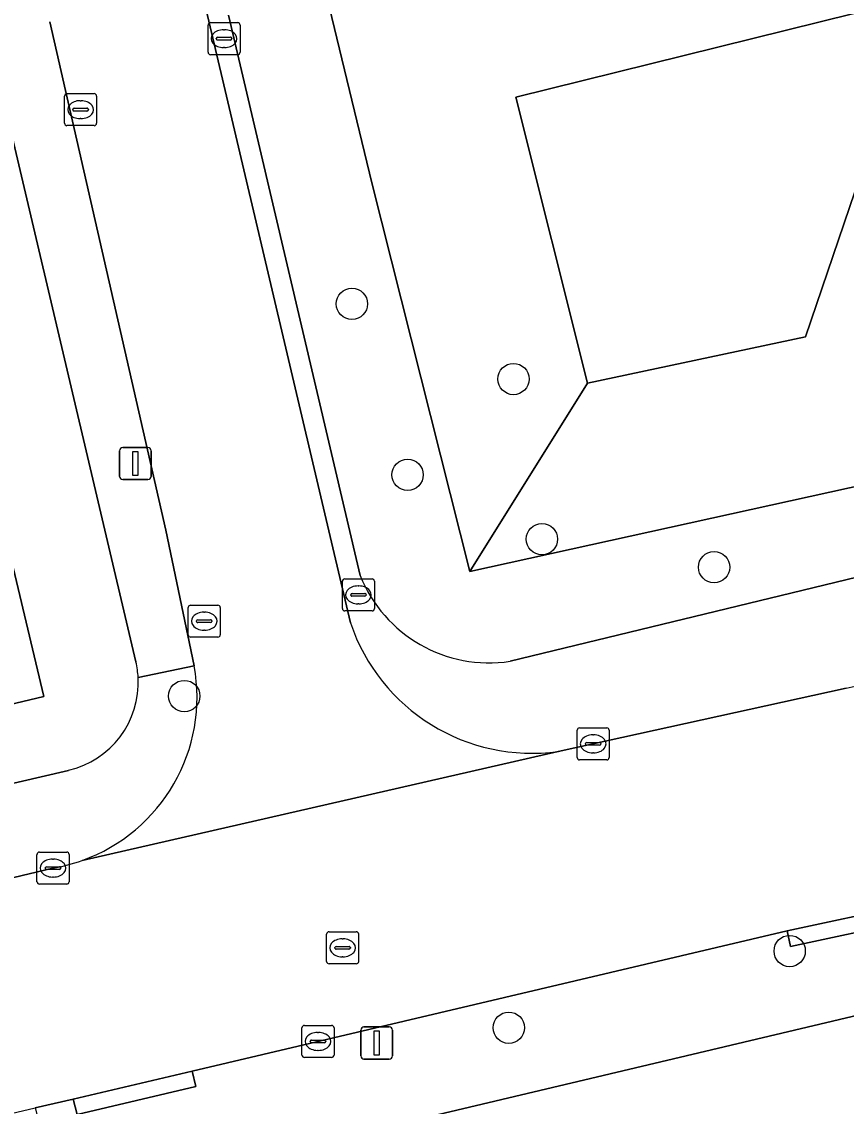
# Model space of a CAD drawing. Extents: x 162026 to 163502, y 387295 to 388169.
# Drawn here: x 163074.21 to 163099.97, y 387704.08 to 387737.95 of the extents above; entities that cross this region are included whole.
import ezdxf

# ---------------------------------------------------------------- set-up
doc = ezdxf.new("R2010")
doc.units = 0
for name, color, linetype in [('IMGEO_Boom', 7, 'Continuous'), ('IMGEO_Erf', 7, 'Continuous'), ('IMGEO_Groenvoorziening', 7, 'Continuous'), ('IMGEO_Kolk', 7, 'Continuous'), ('IMGEO_Lichtmast', 7, 'Continuous'), ('IMGEO_Pand', 7, 'Continuous'), ('IMGEO_Rijbaan_lokaal_open', 7, 'Continuous'), ('IMGEO_Rioolput', 7, 'Continuous'), ('IMGEO_Voetpad_open', 7, 'Continuous')]:
    doc.layers.add(name, color=color, linetype=linetype)

msp = doc.modelspace()

# ---------------------------------------------------------------- linework, layer by layer
at = {"layer": 'IMGEO_Boom'}
for centre in [(163084.529, 387729.137), (163089.574, 387726.791), (163086.268, 387723.798), (163090.465, 387721.79), (163095.841, 387720.914), (163079.293, 387716.89), (163098.202, 387708.926), (163089.429, 387706.531)]:
    msp.add_circle(centre, 0.489, dxfattribs=at)
at = {"layer": 'IMGEO_Erf'}
for points in [[(163077.782, 387717.954), (163070.839, 387747.422)], [(163073.805, 387721.52), (163074.909, 387716.875), (163065.016, 387714.523)], [(163054.37, 387709.63), (163075.671, 387714.569)], [(163101.336, 387707.159), (163076.868, 387701.358)]]:
    msp.add_lwpolyline(points, dxfattribs=at)
for centre, radius, start, end in [((163075.103, 387717.321), 2.753, 2.9994, 13.2936), ((163075.042, 387717.312), 2.814, 282.9149, 3.1178)]:
    msp.add_arc(centre, radius, start, end, dxfattribs=at)
at = {"layer": 'IMGEO_Groenvoorziening'}
for points in [[(163091.882, 387726.665), (163089.65, 387735.595), (163102.308, 387738.742), (163105.227, 387744.613), (163084.261, 387739.407), (163083.829, 387738.381), (163085.154, 387732.922), (163088.208, 387720.774)], [(163107.567, 387739.342), (163102.621, 387723.956), (163088.208, 387720.774), (163085.154, 387732.922), (163083.829, 387738.381), (163084.261, 387739.407), (163105.227, 387744.613), (163106.536, 387743.847)], [(163088.208, 387720.774), (163102.621, 387723.956), (163107.567, 387739.342), (163106.536, 387743.847), (163105.227, 387744.613), (163102.308, 387738.742), (163098.7, 387728.111), (163091.882, 387726.665)], [(163091.882, 387726.665), (163098.7, 387728.111), (163102.308, 387738.742), (163089.65, 387735.595)]]:
    msp.add_lwpolyline(points, close=True, dxfattribs=at)
for points in [[(163080.677, 387738.158), (163084.786, 387720.652)], [(163089.469, 387717.975), (163103.003, 387721.262)]]:
    msp.add_lwpolyline(points, dxfattribs=at)
msp.add_arc((163088.811, 387722.259), 4.334, 201.7603, 278.7315, dxfattribs=at)
at = {"layer": 'IMGEO_Kolk'}
for p, q in [((163080.109, 387737.921), (163080.961, 387737.921)), ((163080.034, 387736.995), (163080.034, 387737.847)), ((163080.522, 387737.701), (163080.547, 387737.701)), ((163081.035, 387737.847), (163081.035, 387736.995)), ((163080.293, 387737.415), (163080.293, 387737.427)), ((163080.731, 387737.378), (163080.333, 387737.378)), ((163080.336, 387737.464), (163080.734, 387737.464)), ((163080.777, 387737.427), (163080.777, 387737.415)), ((163080.961, 387736.921), (163080.109, 387736.921)), ((163080.545, 387737.141), (163080.52, 387737.141)), ((163075.554, 387734.778), (163075.554, 387735.63)), ((163075.629, 387735.704), (163076.481, 387735.704)), ((163076.555, 387735.63), (163076.555, 387734.778)), ((163075.813, 387735.198), (163075.813, 387735.21)), ((163076.251, 387735.161), (163075.853, 387735.161)), ((163075.856, 387735.247), (163076.254, 387735.247)), ((163076.042, 387735.484), (163076.067, 387735.484)), ((163076.297, 387735.21), (163076.297, 387735.198)), ((163076.065, 387734.924), (163076.04, 387734.924)), ((163076.481, 387734.704), (163075.629, 387734.704)), ((163084.231, 387719.622), (163084.231, 387720.474)), ((163084.306, 387720.548), (163085.158, 387720.548)), ((163084.719, 387720.328), (163084.744, 387720.328)), ((163085.232, 387720.474), (163085.232, 387719.622)), ((163084.49, 387720.042), (163084.49, 387720.054)), ((163084.928, 387720.005), (163084.53, 387720.005)), ((163084.533, 387720.091), (163084.931, 387720.091)), ((163084.974, 387720.054), (163084.974, 387720.042)), ((163079.415, 387718.802), (163079.415, 387719.654)), ((163079.49, 387719.728), (163080.342, 387719.728)), ((163080.416, 387719.654), (163080.416, 387718.802)), ((163084.742, 387719.768), (163084.717, 387719.768)), ((163079.674, 387719.222), (163079.674, 387719.234)), ((163079.717, 387719.271), (163080.115, 387719.271)), ((163079.903, 387719.508), (163079.928, 387719.508)), ((163080.158, 387719.234), (163080.158, 387719.222)), ((163085.158, 387719.548), (163084.306, 387719.548)), ((163080.112, 387719.185), (163079.714, 387719.185)), ((163079.926, 387718.948), (163079.901, 387718.948)), ((163080.342, 387718.728), (163079.49, 387718.728)), ((163091.638, 387715.896), (163092.49, 387715.896)), ((163091.563, 387714.97), (163091.563, 387715.822)), ((163092.051, 387715.676), (163092.076, 387715.676)), ((163092.564, 387715.822), (163092.564, 387714.97)), ((163091.822, 387715.39), (163091.822, 387715.402)), ((163092.26, 387715.353), (163091.862, 387715.353)), ((163091.865, 387715.439), (163092.263, 387715.439)), ((163092.306, 387715.402), (163092.306, 387715.39)), ((163092.49, 387714.896), (163091.638, 387714.896)), ((163092.074, 387715.116), (163092.049, 387715.116)), ((163074.692, 387711.09), (163074.692, 387711.942)), ((163074.767, 387712.016), (163075.619, 387712.016)), ((163075.18, 387711.796), (163075.205, 387711.796)), ((163075.693, 387711.942), (163075.693, 387711.09)), ((163074.951, 387711.51), (163074.951, 387711.522)), ((163075.389, 387711.473), (163074.991, 387711.473)), ((163074.994, 387711.559), (163075.392, 387711.559)), ((163075.435, 387711.522), (163075.435, 387711.51)), ((163075.203, 387711.236), (163075.178, 387711.236)), ((163075.619, 387711.016), (163074.767, 387711.016)), ((163082.968, 387705.677), (163082.968, 387706.529)), ((163083.043, 387706.603), (163083.895, 387706.603)), ((163083.456, 387706.383), (163083.481, 387706.383)), ((163083.969, 387706.529), (163083.969, 387705.677)), ((163083.227, 387706.097), (163083.227, 387706.109)), ((163083.665, 387706.06), (163083.267, 387706.06)), ((163083.27, 387706.146), (163083.668, 387706.146)), ((163083.711, 387706.109), (163083.711, 387706.097)), ((163083.479, 387705.823), (163083.454, 387705.823)), ((163083.895, 387705.603), (163083.043, 387705.603))]:
    msp.add_line(p, q, dxfattribs=at)
for points in [[(163080.109, 387737.921), (163080.961, 387737.921)], [(163080.034, 387736.995), (163080.034, 387737.847)], [(163081.035, 387737.847), (163081.035, 387736.995)], [(163080.961, 387736.921), (163080.109, 387736.921)], [(163075.554, 387734.778), (163075.554, 387735.63)], [(163075.629, 387735.704), (163076.481, 387735.704)], [(163076.555, 387735.63), (163076.555, 387734.778)], [(163076.481, 387734.704), (163075.629, 387734.704)], [(163084.231, 387719.622), (163084.231, 387720.474)], [(163084.306, 387720.548), (163085.158, 387720.548)], [(163085.232, 387720.474), (163085.232, 387719.622)], [(163079.415, 387718.802), (163079.415, 387719.654)], [(163079.49, 387719.728), (163080.342, 387719.728)], [(163080.416, 387719.654), (163080.416, 387718.802)], [(163085.158, 387719.548), (163084.306, 387719.548)], [(163080.342, 387718.728), (163079.49, 387718.728)], [(163091.638, 387715.896), (163092.49, 387715.896)], [(163091.563, 387714.97), (163091.563, 387715.822)], [(163092.564, 387715.822), (163092.564, 387714.97)], [(163092.49, 387714.896), (163091.638, 387714.896)], [(163074.692, 387711.09), (163074.692, 387711.942)], [(163074.767, 387712.016), (163075.619, 387712.016)], [(163075.693, 387711.942), (163075.693, 387711.09)], [(163075.619, 387711.016), (163074.767, 387711.016)], [(163082.968, 387705.677), (163082.968, 387706.529)], [(163083.043, 387706.603), (163083.895, 387706.603)], [(163083.969, 387706.529), (163083.969, 387705.677)], [(163083.895, 387705.603), (163083.043, 387705.603)]]:
    msp.add_lwpolyline(points, dxfattribs=at)
for centre, radius, start, end in [((163080.111, 387737.845), 0.0765, 91.552, 178.448), ((163080.111, 387737.845), 0.0765, 91.552, 178.448), ((163080.959, 387737.845), 0.0765, 1.552, 88.448), ((163080.959, 387737.845), 0.0765, 1.552, 88.448), ((163080.333, 387737.424), 0.0403, 85.8775, 175.7526), ((163080.33, 387737.414), 0.0366, 178.938, 274.7102), ((163080.734, 387737.421), 0.043, 264.8664, 352.4533), ((163080.738, 387737.426), 0.0386, 1.7309, 96.639), ((163080.111, 387736.997), 0.0765, 181.552, 268.448), ((163080.111, 387736.997), 0.0765, 181.552, 268.448), ((163080.959, 387736.997), 0.0765, 271.552, 358.448), ((163080.959, 387736.997), 0.0765, 271.552, 358.448), ((163075.631, 387735.628), 0.0765, 91.552, 178.448), ((163075.631, 387735.628), 0.0765, 91.552, 178.448), ((163076.479, 387735.628), 0.0765, 1.552, 88.448), ((163076.479, 387735.628), 0.0765, 1.552, 88.448), ((163075.853, 387735.207), 0.0403, 85.8775, 175.7526), ((163075.85, 387735.197), 0.0366, 178.938, 274.7102), ((163076.254, 387735.204), 0.043, 264.8664, 352.4533), ((163076.258, 387735.209), 0.0386, 1.7309, 96.639), ((163075.631, 387734.78), 0.0765, 181.552, 268.448), ((163075.631, 387734.78), 0.0765, 181.552, 268.448), ((163076.479, 387734.78), 0.0765, 271.552, 358.448), ((163076.479, 387734.78), 0.0765, 271.552, 358.448), ((163084.308, 387720.472), 0.0765, 91.552, 178.448), ((163084.308, 387720.472), 0.0765, 91.552, 178.448), ((163085.156, 387720.472), 0.0765, 1.552, 88.448), ((163085.156, 387720.472), 0.0765, 1.552, 88.448), ((163084.53, 387720.051), 0.0403, 85.8775, 175.7526), ((163084.527, 387720.041), 0.0366, 178.938, 274.7102), ((163084.931, 387720.048), 0.043, 264.8664, 352.4533), ((163084.935, 387720.053), 0.0386, 1.7309, 96.639), ((163079.492, 387719.652), 0.0765, 91.552, 178.448), ((163079.492, 387719.652), 0.0765, 91.552, 178.448), ((163080.34, 387719.652), 0.0765, 1.552, 88.448), ((163080.34, 387719.652), 0.0765, 1.552, 88.448), ((163084.308, 387719.624), 0.0765, 181.552, 268.448), ((163084.308, 387719.624), 0.0765, 181.552, 268.448), ((163085.156, 387719.624), 0.0765, 271.552, 358.448), ((163085.156, 387719.624), 0.0765, 271.552, 358.448), ((163079.714, 387719.231), 0.0403, 85.8775, 175.7526), ((163080.119, 387719.233), 0.0386, 1.7309, 96.639), ((163079.711, 387719.221), 0.0366, 178.938, 274.7102), ((163080.115, 387719.228), 0.043, 264.8664, 352.4533), ((163079.492, 387718.804), 0.0765, 181.552, 268.448), ((163079.492, 387718.804), 0.0765, 181.552, 268.448), ((163080.34, 387718.804), 0.0765, 271.552, 358.448), ((163080.34, 387718.804), 0.0765, 271.552, 358.448), ((163091.64, 387715.82), 0.0765, 91.552, 178.448), ((163091.64, 387715.82), 0.0765, 91.552, 178.448), ((163092.488, 387715.82), 0.0765, 1.552, 88.448), ((163092.488, 387715.82), 0.0765, 1.552, 88.448), ((163091.862, 387715.399), 0.0403, 85.8775, 175.7526), ((163091.859, 387715.389), 0.0366, 178.938, 274.7102), ((163092.263, 387715.396), 0.043, 264.8664, 352.4533), ((163092.267, 387715.401), 0.0386, 1.7309, 96.639), ((163091.64, 387714.972), 0.0765, 181.552, 268.448), ((163091.64, 387714.972), 0.0765, 181.552, 268.448), ((163092.488, 387714.972), 0.0765, 271.552, 358.448), ((163092.488, 387714.972), 0.0765, 271.552, 358.448), ((163074.769, 387711.94), 0.0765, 91.552, 178.448), ((163074.769, 387711.94), 0.0765, 91.552, 178.448), ((163075.617, 387711.94), 0.0765, 1.552, 88.448), ((163075.617, 387711.94), 0.0765, 1.552, 88.448), ((163074.991, 387711.519), 0.0403, 85.8775, 175.7526), ((163074.988, 387711.509), 0.0366, 178.938, 274.7102), ((163075.392, 387711.516), 0.043, 264.8664, 352.4533), ((163075.396, 387711.521), 0.0386, 1.7309, 96.639), ((163074.769, 387711.092), 0.0765, 181.552, 268.448), ((163074.769, 387711.092), 0.0765, 181.552, 268.448), ((163075.617, 387711.092), 0.0765, 271.552, 358.448), ((163075.617, 387711.092), 0.0765, 271.552, 358.448), ((163083.045, 387706.527), 0.0765, 91.552, 178.448), ((163083.045, 387706.527), 0.0765, 91.552, 178.448), ((163083.893, 387706.527), 0.0765, 1.552, 88.448), ((163083.893, 387706.527), 0.0765, 1.552, 88.448), ((163083.267, 387706.106), 0.0403, 85.8775, 175.7526), ((163083.264, 387706.096), 0.0366, 178.938, 274.7102), ((163083.668, 387706.103), 0.043, 264.8664, 352.4533), ((163083.672, 387706.108), 0.0386, 1.7309, 96.639), ((163083.045, 387705.679), 0.0765, 181.552, 268.448), ((163083.045, 387705.679), 0.0765, 181.552, 268.448), ((163083.893, 387705.679), 0.0765, 271.552, 358.448), ((163083.893, 387705.679), 0.0765, 271.552, 358.448)]:
    msp.add_arc(centre, radius, start, end, dxfattribs=at)
for centre, major_axis, ratio, start_param, end_param in [((163080.521, 387737.421), (-0.387, 0.002), 0.722429, 4.712389, 7.853982), ((163080.546, 387737.421), (-0.39, 0.002), 0.717154, 1.570796, 4.712389), ((163076.041, 387735.204), (-0.387, 0.002), 0.722429, 4.712389, 7.853982), ((163076.066, 387735.204), (-0.39, 0.002), 0.717154, 1.570796, 4.712389), ((163084.718, 387720.048), (-0.387, 0.002), 0.722429, 4.712389, 7.853982), ((163084.743, 387720.048), (-0.39, 0.002), 0.717154, 1.570796, 4.712389), ((163079.902, 387719.228), (-0.387, 0.002), 0.722429, 4.712389, 7.853982), ((163079.927, 387719.228), (-0.39, 0.002), 0.717154, 1.570796, 4.712389), ((163092.05, 387715.396), (-0.387, 0.002), 0.722429, 4.712389, 7.853982), ((163092.075, 387715.396), (-0.39, 0.002), 0.717154, 1.570796, 4.712389), ((163075.179, 387711.516), (-0.387, 0.002), 0.722429, 4.712389, 7.853982), ((163075.204, 387711.516), (-0.39, 0.002), 0.717154, 1.570796, 4.712389), ((163083.455, 387706.103), (-0.387, 0.002), 0.722429, 4.712389, 7.853982), ((163083.48, 387706.103), (-0.39, 0.002), 0.717154, 1.570796, 4.712389)]:
    msp.add_ellipse(centre, major_axis=major_axis, ratio=ratio, start_param=start_param, end_param=end_param, dxfattribs=at)
at = {"layer": 'IMGEO_Lichtmast'}
for p, q in [((163077.368, 387724.65), (163078.158, 387724.65)), ((163078.158, 387724.65), (163077.368, 387724.65)), ((163077.268, 387723.75), (163077.268, 387724.55)), ((163077.268, 387724.55), (163077.268, 387723.75)), ((163078.258, 387724.55), (163078.258, 387723.75)), ((163078.258, 387723.75), (163078.258, 387724.55)), ((163078.158, 387723.65), (163077.368, 387723.65)), ((163077.368, 387723.65), (163078.158, 387723.65)), ((163084.805, 387705.653), (163084.805, 387706.453)), ((163084.805, 387706.453), (163084.805, 387705.653)), ((163084.905, 387706.553), (163085.695, 387706.553)), ((163085.695, 387706.553), (163084.905, 387706.553)), ((163085.795, 387706.453), (163085.795, 387705.653)), ((163085.795, 387705.653), (163085.795, 387706.453)), ((163085.695, 387705.553), (163084.905, 387705.553)), ((163084.905, 387705.553), (163085.695, 387705.553))]:
    msp.add_line(p, q, dxfattribs=at)
for points in [[(163077.688, 387724.525), (163077.838, 387724.525), (163077.838, 387723.775), (163077.688, 387723.775), (163077.688, 387724.525)], [(163085.225, 387706.428), (163085.375, 387706.428), (163085.375, 387705.678), (163085.225, 387705.678), (163085.225, 387706.428)]]:
    msp.add_lwpolyline(points, dxfattribs=at)
for centre, start, end in [((163077.368, 387724.55), 90, 180), ((163077.368, 387724.55), 90, 180), ((163078.158, 387724.55), 0, 90), ((163078.158, 387724.55), 360, 90), ((163077.368, 387723.75), 180, 270), ((163077.368, 387723.75), 180, 270), ((163078.158, 387723.75), 270, 0), ((163078.158, 387723.75), 270, 0), ((163084.905, 387706.453), 90, 180), ((163084.905, 387706.453), 90, 180), ((163085.695, 387706.453), 0, 90), ((163085.695, 387706.453), 360, 90), ((163084.905, 387705.653), 180, 270), ((163084.905, 387705.653), 180, 270), ((163085.695, 387705.653), 270, 0), ((163085.695, 387705.653), 270, 0)]:
    msp.add_arc(centre, 0.1, start, end, dxfattribs=at)
at = {"layer": 'IMGEO_Pand'}
msp.add_lwpolyline([(163071.934, 387723.003), (163071.042, 387726.756), (163070.996, 387726.95), (163063.376, 387725.235), (163063.422, 387725.04), (163064.325, 387721.242), (163063.467, 387721.038), (163065.016, 387714.523), (163074.909, 387716.875), (163073.805, 387721.52), (163072.367, 387721.179), (163071.977, 387722.823)], close=True, dxfattribs=at)
at = {"layer": 'IMGEO_Rijbaan_lokaal_open'}
for points in [[(163084.483, 387719.178), (163079.981, 387738.321)], [(163075.097, 387737.951), (163078.714, 387722.074), (163079.601, 387717.836)], [(163099.971, 387717.14), (163090.976, 387715.161), (163076.1, 387711.754)], [(163076.1, 387711.754), (163090.976, 387715.161)], [(163075.189, 387711.514), (163048.033, 387705.018)], [(163049.617, 387698.088), (163068.806, 387702.65), (163074.637, 387704.024), (163075.822, 387704.303), (163079.536, 387705.178), (163098.123, 387709.556), (163101.822, 387710.349)]]:
    msp.add_lwpolyline(points, dxfattribs=at)
for centre, radius, start, end in [((163090.145, 387721.074), 5.971, 198.5102, 278.0025), ((163074.274, 387716.854), 5.417, 289.7005, 10.4472), ((163098.364, 387724.727), 7.756, 281.9617, 293.0163), ((163074.285, 387716.796), 5.359, 279.7165, 289.8016)]:
    msp.add_arc(centre, radius, start, end, dxfattribs=at)
at = {"layer": 'IMGEO_Rioolput'}
for p, q in [((163083.738, 387708.6), (163083.738, 387709.452)), ((163083.813, 387709.526), (163084.665, 387709.526)), ((163084.739, 387709.452), (163084.739, 387708.6)), ((163084.04, 387709.069), (163084.438, 387709.069)), ((163084.226, 387709.306), (163084.251, 387709.306)), ((163083.997, 387709.02), (163083.997, 387709.032)), ((163084.435, 387708.983), (163084.037, 387708.983)), ((163084.249, 387708.746), (163084.224, 387708.746)), ((163084.481, 387709.032), (163084.481, 387709.02)), ((163084.665, 387708.526), (163083.813, 387708.526))]:
    msp.add_line(p, q, dxfattribs=at)
for points in [[(163083.738, 387708.6), (163083.738, 387709.452)], [(163083.813, 387709.526), (163084.665, 387709.526)], [(163084.739, 387709.452), (163084.739, 387708.6)], [(163084.665, 387708.526), (163083.813, 387708.526)]]:
    msp.add_lwpolyline(points, dxfattribs=at)
for centre, radius, start, end in [((163083.815, 387709.45), 0.0765, 91.552, 178.448), ((163083.815, 387709.45), 0.0765, 91.552, 178.448), ((163084.663, 387709.45), 0.0765, 1.552, 88.448), ((163084.663, 387709.45), 0.0765, 1.552, 88.448), ((163084.037, 387709.029), 0.0403, 85.8775, 175.7526), ((163084.442, 387709.031), 0.0386, 1.7309, 96.639), ((163084.034, 387709.019), 0.0366, 178.938, 274.7102), ((163084.438, 387709.026), 0.043, 264.8664, 352.4533), ((163083.815, 387708.602), 0.0765, 181.552, 268.448), ((163083.815, 387708.602), 0.0765, 181.552, 268.448), ((163084.663, 387708.602), 0.0765, 271.552, 358.448), ((163084.663, 387708.602), 0.0765, 271.552, 358.448)]:
    msp.add_arc(centre, radius, start, end, dxfattribs=at)
for centre, major_axis, ratio, start_param, end_param in [((163084.225, 387709.026), (-0.387, 0.002), 0.722429, 4.712389, 7.853982), ((163084.25, 387709.026), (-0.39, 0.002), 0.717154, 1.570796, 4.712389)]:
    msp.add_ellipse(centre, major_axis=major_axis, ratio=ratio, start_param=start_param, end_param=end_param, dxfattribs=at)
at = {"layer": 'IMGEO_Voetpad_open'}
for points in [[(163117.024, 387750), (163116.279, 387753.187), (163115.112, 387758.014), (163081.633, 387750), (163072.997, 387747.933), (163070.839, 387747.422), (163077.782, 387717.954)], [(163079.981, 387738.321), (163084.483, 387719.178)], [(163077.852, 387717.465), (163079.601, 387717.836), (163078.714, 387722.074), (163075.097, 387737.951)], [(163084.786, 387720.652), (163080.677, 387738.158)], [(163103.003, 387721.262), (163089.469, 387717.975)], [(163079.601, 387717.836), (163077.852, 387717.465)], [(163090.976, 387715.161), (163099.971, 387717.14)], [(163075.671, 387714.569), (163054.37, 387709.63), (163047.053, 387707.934), (163048.033, 387705.018), (163075.189, 387711.514)], [(163101.822, 387710.349), (163101.926, 387709.861), (163098.227, 387709.067), (163098.123, 387709.556), (163079.536, 387705.178), (163079.656, 387704.692), (163075.942, 387703.817), (163075.822, 387704.303), (163074.637, 387704.024), (163074.757, 387703.538), (163068.926, 387702.165), (163068.806, 387702.65), (163049.617, 387698.088)], [(163050.236, 387694.901), (163056.718, 387696.562), (163063.496, 387698.188), (163065.881, 387698.754), (163069.238, 387699.549), (163075.346, 387700.997), (163076.868, 387701.358), (163101.336, 387707.159)]]:
    msp.add_lwpolyline(points, dxfattribs=at)
for points in [[(163098.123, 387709.556), (163098.227, 387709.067), (163101.926, 387709.861), (163101.822, 387710.349)], [(163075.822, 387704.303), (163075.942, 387703.817), (163079.656, 387704.692), (163079.536, 387705.178)]]:
    msp.add_lwpolyline(points, close=True, dxfattribs=at)
for centre, radius, start, end in [((163088.811, 387722.259), 4.334, 201.7603, 278.7315), ((163090.145, 387721.074), 5.971, 198.5102, 278.0025), ((163075.103, 387717.321), 2.753, 2.9994, 13.2936), ((163074.274, 387716.854), 5.417, 289.7005, 10.4472), ((163098.364, 387724.727), 7.756, 281.9617, 293.0163), ((163075.042, 387717.312), 2.814, 282.9149, 3.1178), ((163074.285, 387716.796), 5.359, 279.7165, 289.8016)]:
    msp.add_arc(centre, radius, start, end, dxfattribs=at)

doc.saveas('drawing.dxf')
